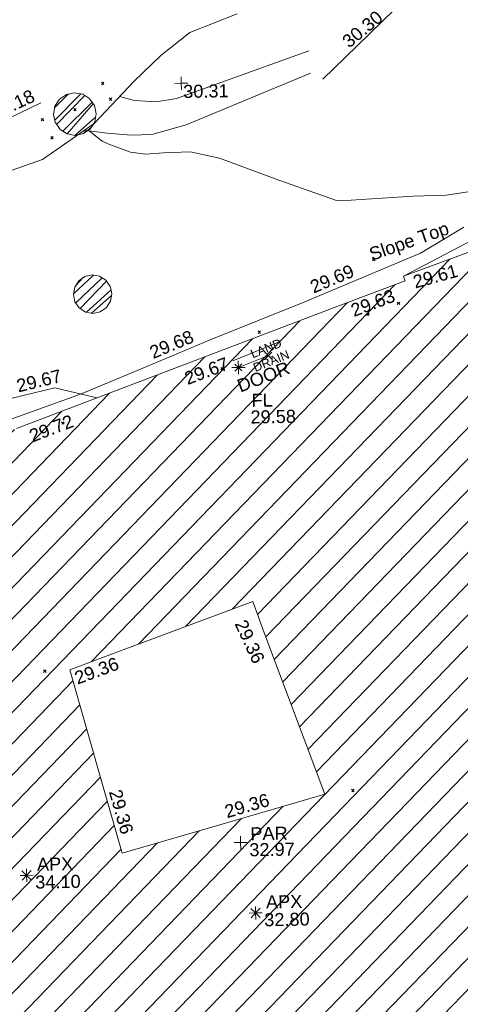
# Model space of a CAD drawing. Header units: millimetres. Extents: x -290717 to 520720, y -88450 to 287762.
# Tile 354 of 381: x 390622 to 403332, y 134946 to 163332. Entities that reach past the tile are written whole.
import ezdxf

# ---------------------------------------------------------------- set-up
doc = ezdxf.new("R2010")
doc.units = ezdxf.units.MM
for name, pattern in [('IMPORT-HIDDEN2 _3_', [4762.5, 3175, -1587.5]), ('IMPORT-UG_DRAINAGE_UNIDENTIFIED_QLB2 _2_', [2700, 1500, -300.0000000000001, 0, -250, 150, -300.0000000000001, 0, -200]), ('IMPORT-UG_ELEC_STREET LIGHTING_QLB2 _2_', [2700, 1500, -300.0000000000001, 0, -250, 150, -300.0000000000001, 0, -200])]:
    doc.linetypes.add(name, pattern=pattern)
for name, color, linetype, lineweight, true_color in [('00_TOPO_APEX_BUILDING', 7, 'Continuous', 9, 0x666666), ('00_TOPO_LEVEL_FLOOR', 7, 'Continuous', 9, 0x666666), ('00_UAV_APEX_BUILDING', 7, 'Continuous', 9, 0x666666), ('00_UAV_BUILDING_HATCH', 7, 'Continuous', 9, 0x999999), ('00_UAV_BUILDING_OUTLINE', 5, 'Continuous', 9, 0x0000ff), ('00_UAV_FENCE', 7, 'Continuous', 9, 0x264c2f), ('00_UAV_FORM_LINES', 7, 'Continuous', 9, 0x666666), ('00_UAV_INT_DOOR', 7, 'Continuous', 9, 0x7f4f3f), ('00_UAV_LEVEL_FLOOR', 7, 'Continuous', 9, 0x666666), ('00_UAV_LEVEL_SPOT', 7, 'Continuous', 9, 0x666666), ('00_UAV_PARAPET', 7, 'Continuous', 9, 0x666666), ('00_UAV_SLOPE_BOTTOM', 30, 'Continuous', 9, 0xff7f00), ('00_UAV_SLOPE_TOP', 40, 'Continuous', 9, 0xffbf00), ('00_UAV_TREE_LINE', 7, 'Continuous', 9, 0x52a552), ('01_DTM_CONTOUR_MJR', 7, 'Continuous', 9, 0x7f3f00), ('12333-PUM-2D-U-0001-C01 - Rev2_REVIT IMPORT_dwg', 7, 'Continuous', 9, 0x767676), ('PUM-CHAMBER EXTENTS', 6, 'IMPORT-HIDDEN2 _3_', 9, 0xff00ff), ('PUM-UNIDENTIFIED-QLB2', 150, 'IMPORT-UG_DRAINAGE_UNIDENTIFIED_QLB2 _2_', 9, 0x007fff)]:
    doc.layers.add(name, color=color, linetype=linetype, lineweight=lineweight, true_color=true_color)
doc.layers.add('GEN-TEXT', color=7, linetype='Continuous', lineweight=9)
doc.styles.add('Arial_1', font='arial.ttf', dxfattribs={"height": 250})
doc.styles.add('Swis721 Lt BT_2', font='swissl.ttf', dxfattribs={"height": 375})
pattern_1 = [(45, (-533641079.65, -725615854.3560001), (-265.1650429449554, 265.1650429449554), []), (45, (-533640902.873, -725615854.3560001), (-265.1650429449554, 265.1650429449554), [])]

# ---------------------------------------------------------------- blocks, each defined once
blk = doc.blocks.new('12333-PUM-2D-U-0001-C01 - Rev2_REVIT IMPORT_dwg_MSL_Apex_SYM-2077252-Site Location Plan Existing')
at = {"layer": '00_TOPO_APEX_BUILDING', "color": 254, "true_color": 0xcccccc, "flags": 128}
for points in [[(0, -500.8627267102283), (0, 0), (-500.8627267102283, 0)], [(354.163430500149, 354.1634305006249), (0, 0), (-354.1634305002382, 354.1634305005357)], [(354.1634305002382, -354.1634305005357), (0, 0), (-354.163430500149, -354.1634305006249)], [(500.8627267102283, 0), (0, 0), (0, 500.8627267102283)]]:
    blk.add_lwpolyline(points, dxfattribs=at)
blk = doc.blocks.new('12333-PUM-2D-U-0001-C01 - Rev2_REVIT IMPORT_dwg_MSL_Parapet_SYM-V111-Site Location Plan Existing')
at = {"layer": '00_UAV_PARAPET', "color": 254, "true_color": 0xcccccc, "flags": 128}
for points in [[(0, -500.0000000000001), (0, 0), (-500.0000000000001, 0)], [(500.0000000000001, 0), (0, 0), (0, 500.0000000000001)]]:
    blk.add_lwpolyline(points, dxfattribs=at)
blk = doc.blocks.new('12333-PUM-2D-U-0001-C01 - Rev2_REVIT IMPORT_dwg_MSL_FLlvl_SYM-V141-Site Location Plan Existing')
at = {"layer": '00_TOPO_LEVEL_FLOOR', "color": 254, "true_color": 0xcccccc, "flags": 128}
for points in [[(0, -38.9261101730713), (0, 0), (-38.9261101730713, 0)], [(38.9261101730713, 0), (0, 0), (0, 38.9261101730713)]]:
    blk.add_lwpolyline(points, dxfattribs=at)
blk = doc.blocks.new('12333-PUM-2D-U-0001-C01 - Rev2_REVIT IMPORT_dwg_MSL_Node_Linework-V165-Site Location Plan Existing')
at = {"layer": '00_UAV_INT_DOOR', "color": 9, "true_color": 0xd4c4bf, "flags": 128}
for points in [[(530.3860888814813, 530.3860888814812), (0, 0), (-530.3860888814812, 530.3860888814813)], [(530.3860888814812, -530.3860888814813), (0, 0), (-530.3860888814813, -530.3860888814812)]]:
    blk.add_lwpolyline(points, dxfattribs=at)
blk = doc.blocks.new('12333-PUM-2D-U-0001-C01 - Rev2_REVIT IMPORT_dwg_UAV-2077255-Site Location Plan Existing')
at = {"layer": '00_UAV_LEVEL_SPOT', "color": 254, "true_color": 0xcccccc, "flags": 128}
for points in [[(0, -500.0000000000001), (0, 0), (-500.0000000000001, 0)], [(500.0000000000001, 0), (0, 0), (0, 500.0000000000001)]]:
    blk.add_lwpolyline(points, dxfattribs=at)
blk = doc.blocks.new('12333-PUM-2D-U-0001-C01 - Rev2_REVIT IMPORT_dwg_MGS62954_T2_Galway_ITM_3d_Rev1-2077680-Site Location Plan Existing')
at = {"layer": '00_UAV_BUILDING_HATCH', "true_color": 0xcccccc}
h = blk.add_hatch(dxfattribs=at)
h.set_pattern_fill('FP_1', color=254, style=0, pattern_type=2)
h.set_pattern_definition([(45, (0, 0), (-441.9417382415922, 441.9417382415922), [])])
h.paths.add_polyline_path([(534258130.3624688, 725648483.3139625), (534277656.3624687, 725655386.3139623), (534278388.3624687, 725653331.3139625), (534295255.4606528, 725659853.892727), (534294221.4606528, 725663214.8927271), (534296151.4606527, 725663830.8927269), (534296560.4606526, 725662667.892727), (534309422.4606529, 725667184.8927269), (534307379.4606526, 725673087.8927273), (534303370.4606528, 725671653.8927271), (534300995.5869049, 725678397.3035644), (534310510.4335188, 725681741.4081918), (534314220.5869049, 725671576.3035644), (534326500.5869049, 725675858.3035647), (534324518.5869049, 725681362.3035645), (534326113.5869048, 725681952.3035645), (534324160.5869049, 725687672.3035644), (534318720.5869049, 725685739.3035644), (534311382.5869049, 725706099.3035645), (534306310.324325, 725704323.4114221), (534306355.1088055, 725704192.7557818), (534273124.3649247, 725692215.3564034), (534273147.722073, 725692180.3999606), (534273192.9489231, 725691953.0292308), (534273147.722073, 725691725.6585009), (534273018.9269006, 725691532.9029037), (534272826.1713033, 725691404.1077312), (534272598.8005735, 725691358.8808811), (534272359.2318197, 725691412.2581903), (534272168.7586477, 725691547.7426457), (534272046.0540514, 725691744.8881879), (534272030.8694313, 725691821.2264285), (534266685.9286339, 725689894.7426034), (534268524.9398829, 725684612.5737505), (534268047.9286339, 725684437.7426035), (534269413.1688387, 725680562.3524156), (534277645.4188778, 725683533.3784788), (534277949.5529158, 725682690.6704742), (534281834.7170619, 725684092.8295298), (534281561.9286339, 725684932.7426034), (534287959.9286339, 725687070.7426034), (534294707.928634, 725667896.7426034), (534289312.3624687, 725665760.3139626), (534287625.3624685, 725670664.3139626), (534264563.3624687, 725662495.3139625), (534260945.3624687, 725672663.3139623), (534250837.3624687, 725669091.3139623), (534258126.7857321, 725648493.4208302)])
h.paths.add_polyline_path([(534297904.5869049, 725687834.3035645), (534296489.5869049, 725693151.3035643), (534301799.5869049, 725695024.3035643), (534303779.5869048, 725689436.3035644), (534301175.8806049, 725688726.3227148)])
at = {"layer": '00_UAV_BUILDING_OUTLINE', "color": 254, "true_color": 0xcccccc, "flags": 128}
blk.add_lwpolyline([(534295075.1652696, 725700127.1113536), (534299778.7335694, 725701822.4244721), (534304482.3018697, 725703517.7375907), (534306355.1088054, 725704192.7557818), (534306310.3243249, 725704323.4114221), (534309020.0596396, 725705272.139446), (534311382.5869048, 725706099.3035647), (534313077.9019064, 725701395.4859809), (534314773.2169079, 725696691.6683966), (534316468.5319094, 725691987.8508127), (534318163.846911, 725687284.0332288), (534318720.5869048, 725685739.3035643), (534321884.6900651, 725686863.6071323), (534324160.5869048, 725687672.3035644), (534324995.6435801, 725685226.5666556), (534326113.5869048, 725681952.3035647)], dxfattribs=at)
blk.add_lwpolyline([(534303779.5869048, 725689436.3035644), (534302109.6642654, 725694149.1963469), (534301799.5869048, 725695024.3035643), (534297959.8711784, 725693669.9179609), (534296489.5869048, 725693151.3035645), (534297374.5123864, 725689826.1100761), (534297904.5869049, 725687834.3035644), (534300739.9321848, 725688607.4479285)], close=True, dxfattribs=at)
at = {"layer": '00_UAV_FENCE', "color": 254, "true_color": 0xcccccc, "flags": 128}
for points in [[(534308406.8579491, 725718127.4018161), (534309421.3243248, 725714104.4114221), (534308693.8876288, 725713665.3097178), (534306555.3243249, 725712374.4114221), (534304739.2389038, 725710661.9133977), (534304083.3243248, 725710043.4114221)], [(534289813.929208, 725706937.3040905), (534292141.9294999, 725707857.3040003), (534294430.4932371, 725708822.9881499), (534294691.9294999, 725708933.3040003), (534295937.9294999, 725709502.304)], [(534289813.929208, 725706937.3040905), (534291119.9292081, 725703667.3040904), (534291484.9384701, 725702236.8623883), (534291970.929208, 725700332.3040906), (534294931.0928358, 725700997.1873238), (534296204.929208, 725701283.3040906), (534297411.4370082, 725700969.1767548)]]:
    blk.add_lwpolyline(points, dxfattribs=at)
at = {"layer": '00_UAV_FORM_LINES', "color": 254, "true_color": 0xcccccc, "flags": 128}
for points in [[(534298214.1086836, 725709644.8638786), (534298640.3245, 725709521.4115001), (534299270.3245001, 725709479.4115), (534299855.3245001, 725709566.4115), (534303693.3245, 725710865.4115)], [(534303731.3245001, 725710225.4115), (534300122.3245001, 725708794.4115001), (534299125.3245001, 725708535.4115), (534298530.3245001, 725708531.4115001), (534297843.3245, 725708601.4115001), (534297319.3245001, 725708670.4115001), (534297149.2591509, 725708672.1751407)]]:
    blk.add_lwpolyline(points, dxfattribs=at)
at = {"layer": '00_UAV_INT_DOOR', "color": 254, "true_color": 0xcccccc}
blk.add_line((534301505.251, 725701777.6030002), (534302377.2510001, 725702103.603), dxfattribs=at)
at = {"layer": '00_UAV_SLOPE_BOTTOM', "color": 254, "true_color": 0xcccccc, "flags": 128}
blk.add_lwpolyline([(534310848.4244108, 725705912.28348), (534310376.3245001, 725706161.4115), (534310115.3245, 725706181.4115), (534309869.3245001, 725706096.4115001), (534309760.3245001, 725706052.4115001), (534306310.3243249, 725704323.4114221), (534306339.7807832, 725704338.1738037)], dxfattribs=at)
at = {"layer": '00_UAV_SLOPE_TOP', "color": 254, "true_color": 0xcccccc, "flags": 128}
blk.add_lwpolyline([(534294165.6199035, 725700146.1408241), (534296938.3668463, 725701092.3456804), (534298862.3235598, 725701856.755537), (534300701.3245, 725702587.4115001), (534303454.3245001, 725703636.4115001), (534303523.980445, 725703664.3525852), (534306817.3245001, 725704985.4115001), (534308074.6815334, 725705704.714618)], dxfattribs=at)
at = {"layer": '00_UAV_TREE_LINE', "color": 254, "true_color": 0xcccccc, "flags": 128}
blk.add_lwpolyline([(534301649.3243248, 725711970.4114221), (534300276.3243249, 725711462.4114221), (534299430.3243249, 725710812.4114221), (534298646.324325, 725710084.4114221), (534297467.324325, 725708885.4114223), (534295956.3243249, 725707872.4114221), (534294516.3243249, 725707396.4114221), (534293261.3243249, 725707252.411422), (534292008.3243249, 725707298.411422), (534290660.3243249, 725707522.4114223), (534289591.3243249, 725708067.4114221), (534288905.3243249, 725708988.4114221), (534288588.3243248, 725710194.4114221), (534288545.3243249, 725711316.4114221), (534288975.3243248, 725712234.4114221)], dxfattribs=at)
at = {"layer": '01_DTM_CONTOUR_MJR', "color": 254, "true_color": 0xcccccc, "flags": 128}
blk.add_lwpolyline([(534309269.356205, 725706870.419314), (534307595.7496654, 725706642.6840696), (534306634.1789946, 725706624.2719202), (534304543.2835821, 725706533.2835822), (534304417.8916398, 725706545.235041), (534302767.6329515, 725707160.7462329), (534302693.069824, 725707190.996946), (534301065.2183301, 725707820.2305447), (534300221.3816173, 725708014.9211857), (534299457.8572936, 725708005.3404137), (534298941.7248647, 725707969.7953041), (534298506.8055105, 725708040.5962714), (534297931.735489, 725708261.0451425), (534297690.2347656, 725708368.4480772), (534297320.0000001, 725708670.0000001), (534297159.3226267, 725708678.9218655)], dxfattribs=at)
for name, p, xscale, yscale, zscale in [('12333-PUM-2D-U-0001-C01 - Rev2_REVIT IMPORT_dwg_UAV-2077255-Site Location Plan Existing', (534300000, 725710000.0000001), 0.375, 0.375, 0.375), ('12333-PUM-2D-U-0001-C01 - Rev2_REVIT IMPORT_dwg_MSL_Node_Linework-V165-Site Location Plan Existing', (534302377.2510001, 725702103.603), 0.19, 0.19, 0.19), ('12333-PUM-2D-U-0001-C01 - Rev2_REVIT IMPORT_dwg_MSL_FLlvl_SYM-V141-Site Location Plan Existing', (534301505.251, 725701777.6030002), 4.94, 4.94, 4.94), ('12333-PUM-2D-U-0001-C01 - Rev2_REVIT IMPORT_dwg_MSL_Node_Linework-V165-Site Location Plan Existing', (534301505.251, 725701777.6030002), 0.19, 0.19, 0.19), ('12333-PUM-2D-U-0001-C01 - Rev2_REVIT IMPORT_dwg_MSL_Parapet_SYM-V111-Site Location Plan Existing', (534301331.587, 725688083.3035), 0.375, 0.375, 0.375), ('12333-PUM-2D-U-0001-C01 - Rev2_REVIT IMPORT_dwg_MSL_Apex_SYM-2077252-Site Location Plan Existing', (534295140.587, 725687245.3035), 0.375, 0.375, 0.375), ('12333-PUM-2D-U-0001-C01 - Rev2_REVIT IMPORT_dwg_MSL_Apex_SYM-2077252-Site Location Plan Existing', (534301726.587, 725686044.3034999), 0.375, 0.375, 0.375)]:
    blk.add_blockref(name, p, dxfattribs=dict(xscale=xscale, yscale=yscale, zscale=zscale))
at = {"layer": '00_UAV_APEX_BUILDING', "char_height": 375, "attachment_point": 1, "line_spacing_factor": 1.005061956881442, "style": 'Swis721 Lt BT_2'}
for s, insert, width in [('APX', (534295446.1508175, 725687745.0907456), 1130.237340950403), ('34.10', (534295386.571278, 725687233.084367), 1495.902363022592), ('APX', (534302032.1508176, 725686544.0907456), 1130.237340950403), ('32.80', (534301972.5712782, 725686032.0843672), 1495.902363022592)]:
    blk.add_mtext(s, dxfattribs=dict(at, insert=insert, width=width))
at = {"layer": '00_UAV_BUILDING_OUTLINE', "color": 251, "true_color": 0x666666, "char_height": 375, "width": 1495.902363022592, "attachment_point": 1, "line_spacing_factor": 1.005061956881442, "style": 'Swis721 Lt BT_2'}
for s, insert, rotation in [('29.63', (534304734.6789052, 725703524.9024401), 19.820748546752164), ('29.67', (534299904.5458709, 725701647.4950771), 19.820748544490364), ('29.72', (534295400.1166022, 725700070.3135173), 19.820748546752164), ('29.36', (534301603.2081779, 725694546.174682), 293.91913329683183), ('29.36', (534296584.3256619, 725693068.7105573), 19.429310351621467), ('29.36', (534297917.3787622, 725689711.8802081), 284.90257308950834), ('29.36', (534300850.8430967, 725689151.0020971), 15.252643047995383)]:
    blk.add_mtext(s, dxfattribs=dict(at, insert=insert, rotation=rotation))
at = {"layer": '00_UAV_FENCE', "color": 251, "true_color": 0x666666, "char_height": 375, "width": 1495.902363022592, "attachment_point": 1, "line_spacing_factor": 1.005061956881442, "style": 'Swis721 Lt BT_2'}
for s, insert, rotation in [('30.30', (534304624.2753346, 725711204.6248703), 38.74565608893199), ('30.18', (534294456.7818651, 725709377.1192468), 24.069248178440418), ('29.67', (534295066.4859119, 725701535.1660218), 12.659129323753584)]:
    blk.add_mtext(s, dxfattribs=dict(at, insert=insert, rotation=rotation))
at = {"layer": '00_UAV_INT_DOOR', "color": 251, "true_color": 0x666666, "insert": (534301420.4732574, 725701404.960704), "char_height": 375, "width": 1790.333939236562, "attachment_point": 1, "rotation": 19.915876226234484, "line_spacing_factor": 1.005061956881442, "style": 'Swis721 Lt BT_2'}
blk.add_mtext('DOOR', dxfattribs=at)
at = {"layer": '00_UAV_LEVEL_FLOOR', "char_height": 375, "attachment_point": 1, "line_spacing_factor": 1.005061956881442, "style": 'Swis721 Lt BT_2'}
for s, insert, width in [('FL', (534301867.0068433, 725701010.6541741), 683.841080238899), ('29.58', (534301829.4108912, 725700529.7293196), 1495.902363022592)]:
    blk.add_mtext(s, dxfattribs=dict(at, insert=insert, width=width))
at = {"layer": '00_UAV_LEVEL_SPOT', "insert": (534300051.8765643, 725709949.1441547), "char_height": 375, "width": 1495.902363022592, "attachment_point": 1, "line_spacing_factor": 1.005061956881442, "style": 'Swis721 Lt BT_2'}
blk.add_mtext('30.31', dxfattribs=at)
at = {"layer": '00_UAV_PARAPET', "char_height": 375, "attachment_point": 1, "line_spacing_factor": 1.005061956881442, "style": 'Swis721 Lt BT_2'}
for s, insert, width in [('PAR', (534301615.0333006, 725688518.3077271), 1168.228512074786), ('32.97', (534301577.7434733, 725688056.1750371), 1495.902363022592)]:
    blk.add_mtext(s, dxfattribs=dict(at, insert=insert, width=width))
at = {"layer": '00_UAV_SLOPE_BOTTOM', "color": 251, "true_color": 0x666666, "insert": (534306550.7767147, 725704326.9293611), "char_height": 375, "width": 1495.902363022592, "attachment_point": 1, "rotation": 14.424306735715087, "line_spacing_factor": 1.005061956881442, "style": 'Swis721 Lt BT_2'}
blk.add_mtext('29.61', dxfattribs=at)
at = {"layer": '00_UAV_SLOPE_TOP', "color": 251, "true_color": 0x666666, "char_height": 375, "attachment_point": 1, "line_spacing_factor": 1.005061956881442, "style": 'Swis721 Lt BT_2'}
for s, insert, width, rotation in [('Slope Top', (534305297.6893207, 725705140.498235), 2763.857699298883, 18.16126420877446), ('29.69', (534303571.6378087, 725704217.0560685), 1495.902363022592, 21.857198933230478), ('29.68', (534298911.8010736, 725702409.2990558), 1495.902363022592, 21.66848668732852)]:
    blk.add_mtext(s, dxfattribs=dict(at, insert=insert, width=width, rotation=rotation))
blk = doc.blocks.new('12333-PUM-2D-U-0001-C01 - Rev2_REVIT IMPORT_dwg-1620468-Site Location Plan Existing')
at = {"layer": 'PUM-CHAMBER EXTENTS', "true_color": 0xffaaff}
h = blk.add_hatch(dxfattribs=at)
h.set_pattern_fill('FP_3', color=211, style=0, pattern_type=2)
h.set_pattern_definition(pattern_1)
h.paths.add_polyline_path([(655837.2498776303, 92694.39554202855), (656073.0463651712, 92741.29837960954), (656272.9449750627, 92874.86636044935), (656406.5129559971, 93074.76497081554), (656453.4157934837, 93310.56145788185), (656406.5129559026, 93546.35794542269), (656272.944975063, 93746.25655531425), (656073.0463651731, 93879.82453615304), (655837.2498776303, 93926.72737373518), (655601.4533900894, 93879.82453615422), (655401.5547801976, 93746.25655531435), (655267.986799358, 93546.35794542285), (655221.0839617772, 93310.56145788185), (655267.986799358, 93074.76497034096), (655401.5547801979, 92874.86636044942), (655601.4533900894, 92741.2983796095)])
h = blk.add_hatch(dxfattribs=at)
h.set_pattern_fill('FP_3', color=211, style=0, pattern_type=2)
h.set_pattern_definition(pattern_1)
h.paths.add_polyline_path([(656257.9432841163, 87557.22311313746), (656470.3016955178, 87599.46382744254), (656650.3304638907, 87719.75520462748), (656770.6218410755, 87899.78397300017), (656812.8625553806, 88112.14238440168), (656770.6218410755, 88324.50079580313), (656650.3304638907, 88504.52956417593), (656470.3016955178, 88624.82094136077), (656257.9432841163, 88667.06165566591), (656045.5848727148, 88624.82094136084), (655864.3147434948, 88502.6717363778), (655745.2647271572, 88324.50079580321), (655703.0240128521, 88112.14238440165), (655745.264727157, 87899.78397300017), (655865.556104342, 87719.75520462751), (656045.5848727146, 87599.46382744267)])
at = {"layer": 'GEN-TEXT', "color": 253, "true_color": 0xaaaaaa}
for p, q in [((656618.9948138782, 94144.28848226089), (656689.7054919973, 94214.99916038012)), ((656689.7054919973, 94144.28848226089), (656618.9948138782, 94214.99916038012)), ((656838.9948138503, 93687.28848232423), (656909.7054919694, 93757.99916044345)), ((656909.7054919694, 93687.28848232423), (656838.9948138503, 93757.99916044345)), ((655809.9948138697, 93403.28848222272), (655880.705491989, 93473.99916034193)), ((655880.705491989, 93403.28848222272), (655809.9948138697, 93473.99916034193)), ((654863.9948138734, 93129.28848224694), (654934.7054919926, 93199.99916036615)), ((654934.7054919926, 93129.28848224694), (654863.9948138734, 93199.99916036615)), ((655128.9948137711, 92603.28848229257), (655199.7054918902, 92673.99916041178)), ((655199.7054918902, 92603.28848229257), (655128.9948137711, 92673.99916041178)), ((664351.9948137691, 88929.28848229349), (664422.7054918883, 88999.9991604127)), ((664422.7054918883, 88929.28848229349), (664351.9948137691, 88999.9991604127)), ((665040.9948137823, 87656.2884822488), (665111.7054919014, 87726.99916036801)), ((665111.7054919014, 87656.2884822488), (665040.9948137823, 87726.99916036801)), ((664152.9948138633, 87355.28848227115), (664223.7054919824, 87425.99916039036)), ((664223.7054919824, 87355.28848227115), (664152.9948138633, 87425.99916039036)), ((661013.9948137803, 86895.2884823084), (661084.7054918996, 86965.99916042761)), ((661084.7054918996, 86895.2884823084), (661013.9948137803, 86965.99916042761)), ((659918.9948138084, 85860.2884822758), (659989.7054919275, 85930.99916039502)), ((659989.7054919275, 85860.2884822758), (659918.9948138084, 85930.99916039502)), ((655300.9948137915, 84378.28848231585), (655371.7054919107, 84448.99916043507)), ((655371.7054919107, 84378.28848231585), (655300.9948137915, 84448.99916043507)), ((654654.9948138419, 77232.28848224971), (654725.705491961, 77302.99916036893)), ((654725.705491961, 77232.28848224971), (654654.9948138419, 77302.99916036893)), ((663479.9948137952, 73636.28848223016), (663550.7054919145, 73706.99916034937)), ((663550.7054919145, 73636.28848223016), (663479.9948137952, 73706.99916034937))]:
    blk.add_line(p, q, dxfattribs=at)
at = {"layer": 'PUM-CHAMBER EXTENTS', "color": 211, "linetype": 'Continuous', "true_color": 0xffaaff, "flags": 128}
for points in [[(656453.4157934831, 93310.5614578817), (656406.5129559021, 93546.35794542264), (656280.2884652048, 93735.26624566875), (656272.9449750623, 93746.25655531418), (656073.0463651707, 93879.82453615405), (655837.2498776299, 93926.72737373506), (655601.4533900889, 93879.82453615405), (655401.5547801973, 93746.25655531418), (655267.9867993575, 93546.35794542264), (655221.0839617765, 93310.5614578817), (655267.9867993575, 93074.76497034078), (655288.4907412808, 93044.07865274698), (655401.5547801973, 92874.86636044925), (655601.4533900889, 92741.29837960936), (655837.2498776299, 92694.39554202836), (656073.0463651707, 92741.29837960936), (656272.9449750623, 92874.86636044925), (656306.871455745, 92925.64092704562), (656406.5129559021, 93074.76497034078)], [(656812.86255538, 88112.14238440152), (656791.8929414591, 88217.56375266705), (656770.6218410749, 88324.50079580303), (656650.3304638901, 88504.52956417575), (656470.3016955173, 88624.82094136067), (656257.9432841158, 88667.06165566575), (656045.5848727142, 88624.82094136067), (655909.7500016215, 88534.05898227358), (655865.5561043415, 88504.52956417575), (655745.2647271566, 88324.50079580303), (655703.0240128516, 88112.14238440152), (655745.2647271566, 87899.78397300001), (655865.5561043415, 87719.7552046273), (655951.260535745, 87662.48933435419), (656045.5848727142, 87599.46382744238), (656257.9432841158, 87557.22311313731), (656470.3016955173, 87599.46382744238), (656650.3304638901, 87719.7552046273), (656770.6218410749, 87899.78397300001)]]:
    blk.add_lwpolyline(points, close=True, dxfattribs=at)
at = {"layer": 'PUM-UNIDENTIFIED-QLB2', "color": 141, "true_color": 0xaad4ff}
blk.add_line((661647.350152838, 86651.64382138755), (660265.3501528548, 86118.64382133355), dxfattribs=at)
blk.add_blockref('12333-PUM-2D-U-0001-C01 - Rev2_REVIT IMPORT_dwg_MGS62954_T2_Galway_ITM_3d_Rev1-2077680-Site Location Plan Existing', (-533641079.6498471, -725615854.3561786))
at = {"layer": 'PUM-UNIDENTIFIED-QLB2', "insert": (661189.0591006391, 86578.29763000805), "char_height": 250, "width": 1294.698577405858, "attachment_point": 2, "rotation": 21.090277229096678, "line_spacing_factor": 0.9417779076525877, "style": 'Arial_1'}
blk.add_mtext('LAND\\PDRAIN', dxfattribs=at)

msp = doc.modelspace()

# ---------------------------------------------------------------- block references
at = {"layer": '12333-PUM-2D-U-0001-C01 - Rev2_REVIT IMPORT_dwg', "color": 254, "linetype": 'IMPORT-UG_ELEC_STREET LIGHTING_QLB2 _2_', "true_color": 0xffd4d4, "rotation": 0.9999999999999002}
msp.add_blockref('12333-PUM-2D-U-0001-C01 - Rev2_REVIT IMPORT_dwg-1620468-Site Location Plan Existing', (-261895.0770586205, 55869.5817132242), dxfattribs=at)

doc.saveas('drawing.dxf')
